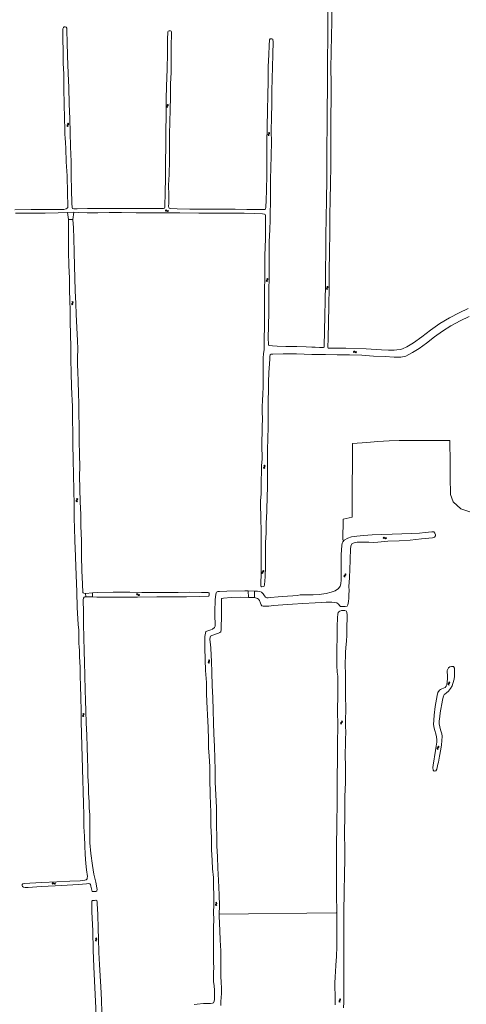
# Model space of a CAD drawing. Header units: metres. Extents: x 189705 to 199106, y 581686 to 588448.
# Tile 525 of 555: x 197358 to 197695, y 586662 to 587405. Entities that reach past the tile are written whole.
import ezdxf

# ---------------------------------------------------------------- set-up
doc = ezdxf.new("R2010")
doc.units = ezdxf.units.M
doc.layers.add('B-WA-OG-GBKN-G', color=7, linetype='Continuous', lineweight=18)

msp = doc.modelspace()

# ---------------------------------------------------------------- linework, layer by layer
at = {"layer": 'B-WA-OG-GBKN-G'}
for p, q in [((197469.006, 587339.27), (197469.129, 587339.586)), ((197469.103, 587338.957), (197469.006, 587339.27)), ((197469.355, 587338.638), (197469.103, 587338.957)), ((197469.129, 587339.586), (197469.404, 587339.885)), ((197469.404, 587339.885), (197469.68, 587340.186)), ((197469.706, 587340.814), (197469.454, 587341.136)), ((197469.507, 587339.252), (197469.624, 587339.556)), ((197469.601, 587338.938), (197469.507, 587339.252)), ((197469.852, 587338.616), (197469.601, 587338.938)), ((197469.624, 587339.556), (197469.901, 587339.865)), ((197469.68, 587340.186), (197469.802, 587340.492)), ((197469.802, 587340.492), (197469.706, 587340.814)), ((197469.901, 587339.865), (197470.178, 587340.164)), ((197470.202, 587340.793), (197469.95, 587341.114)), ((197470.178, 587340.164), (197470.3, 587340.47)), ((197470.3, 587340.47), (197470.202, 587340.793)), ((197394.076, 587325.324), (197393.993, 587325.005)), ((197393.993, 587325.005), (197394.13, 587324.697)), ((197394.314, 587325.655), (197394.076, 587325.324)), ((197394.13, 587324.697), (197394.421, 587324.41)), ((197394.208, 587326.901), (197394.497, 587326.613)), ((197394.551, 587325.996), (197394.314, 587325.655)), ((197394.573, 587325.364), (197394.49, 587325.046)), ((197394.49, 587325.046), (197394.625, 587324.738)), ((197394.497, 587326.613), (197394.629, 587326.312)), ((197394.629, 587326.312), (197394.551, 587325.996)), ((197394.809, 587325.697), (197394.573, 587325.364)), ((197394.625, 587324.738), (197394.916, 587324.45)), ((197394.703, 587326.941), (197394.994, 587326.655)), ((197395.046, 587326.028), (197394.809, 587325.697)), ((197394.994, 587326.655), (197395.128, 587326.357)), ((197395.128, 587326.357), (197395.046, 587326.028)), ((197545.778, 587318.394), (197545.69, 587318.077)), ((197545.69, 587318.077), (197545.822, 587317.766)), ((197546.022, 587318.721), (197545.778, 587318.394)), ((197545.822, 587317.766), (197546.107, 587317.474)), ((197545.937, 587319.968), (197546.221, 587319.675)), ((197546.264, 587319.058), (197546.022, 587318.721)), ((197546.276, 587318.426), (197546.188, 587318.109)), ((197546.188, 587318.109), (197546.317, 587317.798)), ((197546.221, 587319.675), (197546.349, 587319.373)), ((197546.349, 587319.373), (197546.264, 587319.058)), ((197546.518, 587318.755), (197546.276, 587318.426)), ((197546.317, 587317.798), (197546.603, 587317.506)), ((197546.433, 587320), (197546.718, 587319.709)), ((197546.76, 587319.082), (197546.518, 587318.755)), ((197546.718, 587319.709), (197546.848, 587319.409)), ((197546.848, 587319.409), (197546.76, 587319.082)), ((197468.12, 587260.984), (197468.415, 587261.266)), ((197468.415, 587261.266), (197468.717, 587261.391)), ((197468.717, 587261.391), (197469.043, 587261.299)), ((197469.043, 587261.299), (197469.366, 587261.053)), ((197468.146, 587260.488), (197468.442, 587260.768)), ((197468.442, 587260.768), (197468.746, 587260.891)), ((197468.746, 587260.891), (197469.06, 587260.803)), ((197469.06, 587260.803), (197469.394, 587260.557)), ((197469.366, 587261.053), (197469.692, 587260.806)), ((197469.394, 587260.557), (197469.718, 587260.308)), ((197469.692, 587260.806), (197470.008, 587260.714)), ((197469.718, 587260.308), (197470.034, 587260.216)), ((197470.008, 587260.714), (197470.32, 587260.84)), ((197470.034, 587260.216), (197470.346, 587260.344)), ((197470.32, 587260.84), (197470.616, 587261.121)), ((197470.346, 587260.344), (197470.642, 587260.625)), ((197544.752, 587209.798), (197545.014, 587209.487)), ((197545.014, 587209.487), (197545.12, 587209.176)), ((197545.249, 587209.795), (197545.513, 587209.486)), ((197545.513, 587209.486), (197545.621, 587209.177)), ((197544.483, 587208.239), (197544.373, 587207.929)), ((197544.373, 587207.929), (197544.483, 587207.61)), ((197544.749, 587208.548), (197544.483, 587208.239)), ((197544.483, 587207.61), (197544.747, 587207.298)), ((197545.014, 587208.867), (197544.749, 587208.548)), ((197544.982, 587208.236), (197544.872, 587207.926)), ((197544.872, 587207.926), (197544.979, 587207.607)), ((197544.979, 587207.607), (197545.244, 587207.296)), ((197545.246, 587208.547), (197544.982, 587208.236)), ((197545.12, 587209.176), (197545.014, 587208.867)), ((197545.511, 587208.857), (197545.246, 587208.547)), ((197545.621, 587209.177), (197545.511, 587208.857)), ((197589.887, 587202.188), (197589.794, 587201.873)), ((197589.794, 587201.873), (197589.92, 587201.56)), ((197590.137, 587202.511), (197589.887, 587202.188)), ((197590.074, 587203.759), (197590.353, 587203.461)), ((197590.385, 587202.843), (197590.137, 587202.511)), ((197590.386, 587202.211), (197590.292, 587201.896)), ((197590.292, 587201.896), (197590.416, 587201.583)), ((197590.353, 587203.461), (197590.475, 587203.157)), ((197590.475, 587203.157), (197590.385, 587202.843)), ((197590.633, 587202.536), (197590.386, 587202.211)), ((197590.571, 587203.782), (197590.851, 587203.487)), ((197590.881, 587202.858), (197590.633, 587202.536)), ((197590.851, 587203.487), (197590.975, 587203.184)), ((197590.975, 587203.184), (197590.881, 587202.858)), ((197589.92, 587201.56), (197590.2, 587201.262)), ((197590.416, 587201.583), (197590.696, 587201.286)), ((197397.557, 587190.755), (197397.475, 587190.436)), ((197397.475, 587190.436), (197397.613, 587190.128)), ((197397.794, 587191.087), (197397.557, 587190.755)), ((197397.613, 587190.128), (197397.905, 587189.842)), ((197397.683, 587192.332), (197397.972, 587192.045)), ((197398.029, 587191.429), (197397.794, 587191.087)), ((197397.972, 587192.045), (197398.106, 587191.745)), ((197398.054, 587190.797), (197397.972, 587190.478)), ((197397.972, 587190.478), (197398.108, 587190.171)), ((197398.106, 587191.745), (197398.029, 587191.429)), ((197398.289, 587191.131), (197398.054, 587190.797)), ((197398.108, 587190.171), (197398.4, 587189.884)), ((197398.178, 587192.374), (197398.469, 587192.09)), ((197398.524, 587191.463), (197398.289, 587191.131)), ((197398.469, 587192.09), (197398.605, 587191.792)), ((197398.605, 587191.792), (197398.524, 587191.463)), ((197610.05, 587154.418), (197610.344, 587154.7)), ((197610.076, 587153.922), (197610.372, 587154.202)), ((197610.344, 587154.7), (197610.646, 587154.826)), ((197610.372, 587154.202), (197610.676, 587154.326)), ((197610.646, 587154.826), (197610.972, 587154.734)), ((197610.676, 587154.326), (197610.99, 587154.238)), ((197610.972, 587154.734), (197611.296, 587154.488)), ((197610.99, 587154.238), (197611.324, 587153.992)), ((197611.296, 587154.488), (197611.622, 587154.242)), ((197611.324, 587153.992), (197611.648, 587153.744)), ((197611.622, 587154.242), (197611.938, 587154.15)), ((197611.648, 587153.744), (197611.964, 587153.652)), ((197611.938, 587154.15), (197612.25, 587154.276)), ((197611.964, 587153.652), (197612.276, 587153.78)), ((197612.25, 587154.276), (197612.546, 587154.558)), ((197612.276, 587153.78), (197612.572, 587154.062)), ((197542.548, 587068.814), (197542.836, 587068.526)), ((197542.836, 587068.526), (197542.969, 587068.225)), ((197542.969, 587068.225), (197542.89, 587067.909)), ((197543.043, 587068.854), (197543.333, 587068.568)), ((197543.333, 587068.568), (197543.468, 587068.269)), ((197543.468, 587068.269), (197543.385, 587067.941)), ((197542.414, 587067.237), (197542.331, 587066.919)), ((197542.331, 587066.919), (197542.468, 587066.611)), ((197542.653, 587067.568), (197542.414, 587067.237)), ((197542.468, 587066.611), (197542.758, 587066.323)), ((197542.89, 587067.909), (197542.653, 587067.568)), ((197542.911, 587067.277), (197542.828, 587066.959)), ((197542.828, 587066.959), (197542.963, 587066.65)), ((197543.148, 587067.61), (197542.911, 587067.277)), ((197542.963, 587066.65), (197543.253, 587066.362)), ((197543.385, 587067.941), (197543.148, 587067.61)), ((197400.953, 587042.054), (197400.872, 587041.735)), ((197400.872, 587041.735), (197401.012, 587041.428)), ((197401.188, 587042.387), (197400.953, 587042.054)), ((197401.012, 587041.428), (197401.304, 587041.143)), ((197401.072, 587043.632), (197401.363, 587043.347)), ((197401.422, 587042.73), (197401.188, 587042.387)), ((197401.363, 587043.347), (197401.498, 587043.047)), ((197401.449, 587042.099), (197401.369, 587041.78)), ((197401.369, 587041.78), (197401.506, 587041.473)), ((197401.498, 587043.047), (197401.422, 587042.73)), ((197401.683, 587042.434), (197401.449, 587042.099)), ((197401.506, 587041.473), (197401.799, 587041.187)), ((197401.567, 587043.676), (197401.86, 587043.393)), ((197401.917, 587042.767), (197401.683, 587042.434)), ((197401.86, 587043.393), (197401.997, 587043.096)), ((197401.997, 587043.096), (197401.917, 587042.767)), ((197632.518, 587013.984), (197632.808, 587014.27)), ((197632.55, 587013.488), (197632.843, 587013.772)), ((197632.808, 587014.27), (197633.109, 587014.4)), ((197632.843, 587013.772), (197633.145, 587013.9)), ((197633.109, 587014.4), (197633.436, 587014.312)), ((197633.145, 587013.9), (197633.46, 587013.816)), ((197633.436, 587014.312), (197633.763, 587014.07)), ((197633.46, 587013.816), (197633.797, 587013.575)), ((197633.763, 587014.07), (197634.092, 587013.829)), ((197633.797, 587013.575), (197634.125, 587013.331)), ((197634.092, 587013.829), (197634.409, 587013.741)), ((197634.125, 587013.331), (197634.442, 587013.243)), ((197634.409, 587013.741), (197634.72, 587013.871)), ((197634.442, 587013.243), (197634.752, 587013.375)), ((197634.72, 587013.871), (197635.012, 587014.156)), ((197634.752, 587013.375), (197635.044, 587013.661)), ((197541.216, 586987.973), (197541.06, 586987.683)), ((197541.06, 586987.683), (197541.121, 586987.351)), ((197541.121, 586987.351), (197541.335, 586987.003)), ((197541.525, 586988.238), (197541.216, 586987.973)), ((197541.835, 586988.514), (197541.525, 586988.238)), ((197541.708, 586987.895), (197541.553, 586987.605)), ((197541.553, 586987.605), (197541.612, 586987.274)), ((197541.612, 586987.274), (197541.826, 586986.926)), ((197542.016, 586988.163), (197541.708, 586987.895)), ((197541.715, 586989.474), (197541.928, 586989.126)), ((197541.986, 586988.803), (197541.835, 586988.514)), ((197541.928, 586989.126), (197541.986, 586988.803)), ((197542.324, 586988.429), (197542.016, 586988.163)), ((197542.206, 586989.397), (197542.421, 586989.051)), ((197542.482, 586988.729), (197542.324, 586988.429)), ((197542.421, 586989.051), (197542.482, 586988.729)), ((197603.668, 586986.853), (197603.881, 586986.506)), ((197603.881, 586986.506), (197603.941, 586986.183)), ((197604.158, 586986.778), (197604.375, 586986.432)), ((197604.375, 586986.432), (197604.436, 586986.111)), ((197603.173, 586985.351), (197603.018, 586985.06)), ((197603.018, 586985.06), (197603.08, 586984.729)), ((197603.08, 586984.729), (197603.295, 586984.381)), ((197603.482, 586985.617), (197603.173, 586985.351)), ((197603.79, 586985.894), (197603.482, 586985.617)), ((197603.665, 586985.275), (197603.511, 586984.984)), ((197603.511, 586984.984), (197603.571, 586984.653)), ((197603.571, 586984.653), (197603.786, 586984.305)), ((197603.973, 586985.543), (197603.665, 586985.275)), ((197603.941, 586986.183), (197603.79, 586985.894)), ((197604.28, 586985.81), (197603.973, 586985.543)), ((197604.436, 586986.111), (197604.28, 586985.81)), ((197446.363, 586971.418), (197446.705, 586971.639)), ((197446.705, 586971.639), (197447.026, 586971.705)), ((197447.026, 586971.705), (197447.328, 586971.553)), ((197447.328, 586971.553), (197447.599, 586971.249)), ((197446.294, 586970.927), (197446.638, 586971.145)), ((197446.638, 586971.145), (197446.96, 586971.209)), ((197446.96, 586971.209), (197447.251, 586971.062)), ((197447.251, 586971.062), (197447.532, 586970.757)), ((197447.532, 586970.757), (197447.803, 586970.452)), ((197447.599, 586971.249), (197447.872, 586970.945)), ((197447.803, 586970.452), (197448.095, 586970.301)), ((197447.872, 586970.945), (197448.165, 586970.795)), ((197448.095, 586970.301), (197448.426, 586970.367)), ((197448.165, 586970.795), (197448.495, 586970.859)), ((197448.426, 586970.367), (197448.77, 586970.587)), ((197448.495, 586970.859), (197448.84, 586971.079)), ((197500.634, 586920.161), (197500.574, 586919.837)), ((197500.574, 586919.837), (197500.733, 586919.539)), ((197500.848, 586920.508), (197500.634, 586920.161)), ((197500.654, 586921.742), (197500.962, 586921.476)), ((197500.733, 586919.539), (197501.043, 586919.273)), ((197501.06, 586920.865), (197500.848, 586920.508)), ((197500.962, 586921.476), (197501.116, 586921.186)), ((197501.116, 586921.186), (197501.06, 586920.865)), ((197501.127, 586920.236), (197501.067, 586919.913)), ((197501.067, 586919.913), (197501.224, 586919.615)), ((197501.339, 586920.585), (197501.127, 586920.236)), ((197501.145, 586921.818), (197501.455, 586921.554)), ((197501.224, 586919.615), (197501.534, 586919.348)), ((197501.551, 586920.932), (197501.339, 586920.585)), ((197501.455, 586921.554), (197501.61, 586921.266)), ((197501.61, 586921.266), (197501.551, 586920.932)), ((197682.299, 586905.034), (197682.055, 586905.362)), ((197682.256, 586904.406), (197682.386, 586904.709)), ((197682.386, 586904.709), (197682.299, 586905.034)), ((197682.794, 586904.999), (197682.55, 586905.327)), ((197682.753, 586904.371), (197682.883, 586904.674)), ((197682.883, 586904.674), (197682.794, 586904.999)), ((197681.557, 586903.509), (197681.688, 586903.821)), ((197681.645, 586903.194), (197681.557, 586903.509)), ((197681.89, 586902.868), (197681.645, 586903.194)), ((197681.688, 586903.821), (197681.972, 586904.113)), ((197681.972, 586904.113), (197682.256, 586904.406)), ((197682.057, 586903.478), (197682.183, 586903.779)), ((197682.143, 586903.161), (197682.057, 586903.478)), ((197682.385, 586902.833), (197682.143, 586903.161)), ((197682.183, 586903.779), (197682.468, 586904.08)), ((197682.468, 586904.08), (197682.753, 586904.371)), ((197405.753, 586879.868), (197405.663, 586879.552)), ((197405.663, 586879.552), (197405.793, 586879.24)), ((197406, 586880.193), (197405.753, 586879.868)), ((197405.793, 586879.24), (197406.076, 586878.946)), ((197405.924, 586881.441), (197406.205, 586881.146)), ((197406.244, 586880.529), (197406, 586880.193)), ((197406.251, 586879.897), (197406.161, 586879.58)), ((197406.161, 586879.58), (197406.288, 586879.269)), ((197406.205, 586881.146), (197406.331, 586880.843)), ((197406.331, 586880.843), (197406.244, 586880.529)), ((197406.496, 586880.224), (197406.251, 586879.897)), ((197406.288, 586879.269), (197406.572, 586878.974)), ((197406.419, 586881.47), (197406.703, 586881.177)), ((197406.74, 586880.549), (197406.496, 586880.224)), ((197406.703, 586881.177), (197406.83, 586880.876)), ((197406.83, 586880.876), (197406.74, 586880.549)), ((197601.314, 586874.904), (197600.996, 586874.637)), ((197601.223, 586875.866), (197601.425, 586875.512)), ((197601.474, 586875.188), (197601.314, 586874.904)), ((197601.425, 586875.512), (197601.474, 586875.188)), ((197601.711, 586875.774), (197601.916, 586875.422)), ((197601.967, 586875.098), (197601.8, 586874.804)), ((197601.916, 586875.422), (197601.967, 586875.098)), ((197600.678, 586874.381), (197600.514, 586874.096)), ((197600.514, 586874.096), (197600.564, 586873.763)), ((197600.564, 586873.763), (197600.768, 586873.408)), ((197600.996, 586874.637), (197600.678, 586874.381)), ((197601.168, 586874.289), (197601.004, 586874.003)), ((197601.004, 586874.003), (197601.052, 586873.67)), ((197601.052, 586873.67), (197601.256, 586873.316)), ((197601.484, 586874.547), (197601.168, 586874.289)), ((197601.8, 586874.804), (197601.484, 586874.547)), ((197673.263, 586854.915), (197673.396, 586855.226)), ((197673.349, 586854.599), (197673.263, 586854.915)), ((197673.591, 586854.271), (197673.349, 586854.599)), ((197673.396, 586855.226), (197673.681, 586855.516)), ((197673.681, 586855.516), (197673.967, 586855.808)), ((197673.763, 586854.88), (197673.89, 586855.181)), ((197673.847, 586854.563), (197673.763, 586854.88)), ((197674.014, 586856.435), (197673.772, 586856.765)), ((197674.087, 586854.234), (197673.847, 586854.563)), ((197673.89, 586855.181), (197674.177, 586855.48)), ((197673.967, 586855.808), (197674.099, 586856.11)), ((197674.099, 586856.11), (197674.014, 586856.435)), ((197674.177, 586855.48), (197674.464, 586855.77)), ((197674.509, 586856.397), (197674.267, 586856.727)), ((197674.464, 586855.77), (197674.596, 586856.072)), ((197674.596, 586856.072), (197674.509, 586856.397)), ((197382.705, 586753.064), (197382.964, 586753.378)), ((197382.788, 586752.574), (197383.05, 586752.887)), ((197382.964, 586753.378), (197383.25, 586753.538)), ((197383.05, 586752.887), (197383.337, 586753.045)), ((197383.25, 586753.538), (197383.584, 586753.485)), ((197383.337, 586753.045), (197383.66, 586752.994)), ((197383.584, 586753.485), (197383.935, 586753.278)), ((197383.66, 586752.994), (197384.02, 586752.788)), ((197383.935, 586753.278), (197384.287, 586753.071)), ((197384.02, 586752.788), (197384.37, 586752.58)), ((197384.287, 586753.071), (197384.611, 586753.017)), ((197384.37, 586752.58), (197384.695, 586752.525)), ((197384.611, 586753.017), (197384.907, 586753.178)), ((197384.695, 586752.525), (197384.99, 586752.688)), ((197384.907, 586753.178), (197385.168, 586753.492)), ((197384.99, 586752.688), (197385.251, 586753.003)), ((197506.072, 586737.205), (197506.011, 586736.882)), ((197506.011, 586736.882), (197506.168, 586736.584)), ((197506.288, 586737.552), (197506.072, 586737.205)), ((197506.098, 586738.787), (197506.406, 586738.519)), ((197506.168, 586736.584), (197506.478, 586736.316)), ((197506.501, 586737.908), (197506.288, 586737.552)), ((197506.406, 586738.519), (197506.558, 586738.229)), ((197506.558, 586738.229), (197506.501, 586737.908)), ((197506.565, 586737.279), (197506.504, 586736.956)), ((197506.504, 586736.956), (197506.66, 586736.657)), ((197506.779, 586737.627), (197506.565, 586737.279)), ((197506.59, 586738.861), (197506.899, 586738.595)), ((197506.66, 586736.657), (197506.969, 586736.39)), ((197506.993, 586737.973), (197506.779, 586737.627)), ((197506.899, 586738.595), (197507.053, 586738.307)), ((197507.053, 586738.307), (197506.993, 586737.973)), ((197415.496, 586711.894), (197415.798, 586711.62)), ((197415.798, 586711.62), (197415.944, 586711.326)), ((197415.989, 586711.957), (197416.292, 586711.686)), ((197416.292, 586711.686), (197416.441, 586711.394)), ((197416.441, 586711.394), (197416.374, 586711.062)), ((197415.438, 586710.313), (197415.37, 586709.991)), ((197415.37, 586709.991), (197415.522, 586709.689)), ((197415.661, 586710.655), (197415.438, 586710.313)), ((197415.522, 586709.689), (197415.825, 586709.416)), ((197415.88, 586711.006), (197415.661, 586710.655)), ((197415.932, 586710.377), (197415.865, 586710.055)), ((197415.865, 586710.055), (197416.014, 586709.753)), ((197415.944, 586711.326), (197415.88, 586711.006)), ((197416.153, 586710.72), (197415.932, 586710.377)), ((197416.014, 586709.753), (197416.318, 586709.479)), ((197416.374, 586711.062), (197416.153, 586710.72)), ((197599.374, 586664.478), (197599.284, 586664.162)), ((197599.284, 586664.162), (197599.414, 586663.85)), ((197599.621, 586664.803), (197599.374, 586664.478)), ((197599.414, 586663.85), (197599.697, 586663.556)), ((197599.545, 586666.051), (197599.826, 586665.756)), ((197599.865, 586665.139), (197599.621, 586664.803)), ((197599.872, 586664.507), (197599.782, 586664.19)), ((197599.782, 586664.19), (197599.909, 586663.879)), ((197599.826, 586665.756), (197599.952, 586665.453)), ((197599.952, 586665.453), (197599.865, 586665.139)), ((197600.117, 586664.834), (197599.872, 586664.507)), ((197599.909, 586663.879), (197600.193, 586663.584)), ((197600.04, 586666.08), (197600.324, 586665.787)), ((197600.361, 586665.159), (197600.117, 586664.834)), ((197600.324, 586665.787), (197600.451, 586665.486)), ((197600.451, 586665.486), (197600.361, 586665.159))]:
    msp.add_line(p, q, dxfattribs=at)
at = {"layer": 'B-WA-OG-GBKN-G', "flags": 128}
for points in [[(197578.652, 587157.866), (197581.331, 587157.742), (197584.45, 587157.609), (197586.284, 587157.574), (197587.621, 587157.666), (197587.963, 587157.966), (197588.078, 587158.62), (197588.388, 587169.935), (197588.641, 587181.768), (197588.734, 587192.907), (197589.002, 587205.126), (197589.144, 587216.946), (197589.242, 587229.101), (197589.371, 587242.264), (197589.537, 587254.995), (197589.784, 587269.586), (197589.977, 587283.824), (197590.064, 587297.853), (197590.194, 587310.073), (197590.378, 587323.655), (197590.287, 587332.174), (197590.424, 587338.765), (197590.514, 587352.008), (197590.582, 587363.435), (197590.701, 587376.022), (197590.801, 587389.991), (197590.894, 587403.902), (197590.982, 587418.14)], [(197593.966, 587414.64), (197593.906, 587403.357), (197593.561, 587392.92), (197593.351, 587380.72)], [(197392.309, 587322.084), (197392.127, 587330.567), (197391.879, 587341.349), (197391.622, 587352.825), (197391.455, 587364.177), (197391.033, 587371.822), (197390.918, 587381.87), (197390.897, 587389.972), (197390.808, 587393.863), (197390.775, 587396.286), (197390.864, 587398.205), (197391.25, 587399.172), (197391.796, 587399.588), (197392.536, 587399.682), (197393.327, 587399.416), (197393.748, 587398.516), (197393.921, 587396.636), (197394.096, 587387.976), (197394.215, 587377.634), (197394.724, 587364.329), (197395.184, 587353.88), (197395.666, 587341.597), (197396.081, 587330.244), (197396.353, 587320.156), (197396.678, 587309.158), (197396.95, 587297.923), (197397.151, 587286.827), (197397.312, 587276.845), (197397.68, 587266.508), (197397.845, 587263.14), (197398.084, 587262.543), (197399.025, 587262.151), (197401.717, 587262.189), (197409.375, 587262.461), (197419.18, 587262.472), (197428.552, 587262.459), (197435.383, 587262.48), (197439.667, 587262.457), (197442.123, 587262.443), (197445.633, 587262.411), (197447.1, 587262.396), (197453.725, 587262.469), (197462.512, 587262.499), (197466.778, 587262.609), (197467.553, 587262.848), (197467.844, 587263.476), (197467.848, 587264.373), (197467.916, 587274.431), (197468.173, 587285.661), (197468.408, 587297.619)], [(197468.408, 587297.619), (197468.504, 587309.531), (197468.617, 587320.735), (197468.807, 587332.948), (197468.858, 587345.057), (197469.141, 587354.904), (197469.484, 587367.588), (197469.713, 587379.84), (197469.783, 587390.173), (197470.131, 587395.892), (197470.415, 587396.369), (197471.033, 587396.648), (197472.094, 587396.689), (197472.591, 587396.398), (197472.739, 587395.808), (197472.795, 587395.205), (197472.645, 587384.426), (197472.485, 587375.64), (197472.448, 587365.202), (197472.078, 587356.561), (197471.932, 587346.562), (197471.744, 587337.35), (197471.521, 587327.785), (197471.366, 587318.645), (197471.354, 587308.121), (197471.348, 587298.627), (197471.095, 587288.235), (197470.65, 587280.165), (197470.79, 587272.478), (197470.675, 587266.214), (197470.659, 587264.229), (197470.804, 587263.186), (197471.123, 587262.726), (197471.686, 587262.573), (197477.11, 587262.173), (197486.656, 587262.101), (197495.403, 587261.961), (197503.083, 587261.99), (197511.968, 587261.966), (197520.788, 587261.904), (197529.594, 587261.777), (197537.882, 587261.691), (197542.686, 587261.694), (197543.505, 587261.822), (197543.881, 587262.37), (197543.997, 587263.163), (197544.353, 587269.078), (197544.57, 587276.14), (197544.726, 587288.177), (197544.767, 587300.718)], [(197544.767, 587300.718), (197544.875, 587312.46), (197545.095, 587324.011), (197545.365, 587336.663), (197545.484, 587347.756), (197545.72, 587358.645), (197545.897, 587369.606), (197546.287, 587378.483), (197546.642, 587385.552), (197546.918, 587389.901), (197547.255, 587390.457), (197547.977, 587390.656), (197548.612, 587390.653), (197549.233, 587390.251), (197549.433, 587389.575), (197549.442, 587388.821), (197549.314, 587378.573), (197548.936, 587369.434), (197548.716, 587360.471), (197548.6, 587351.226), (197548.435, 587341.522), (197548.209, 587331.157), (197548.127, 587321.1), (197548.211, 587312.469), (197548.13, 587302.444), (197547.887, 587292.826), (197547.547, 587284.808), (197547.522, 587275.47), (197547.492, 587266.559), (197547.288, 587259.47), (197547.201, 587253.763), (197546.957, 587246.642), (197546.611, 587237.227), (197546.524, 587227.261), (197546.471, 587219.077), (197546.42, 587209.74), (197546.276, 587201.557), (197546.221, 587194.336), (197546.192, 587184.049), (197546.04, 587174.221), (197545.828, 587164.288), (197545.973, 587160.356), (197546.145, 587159.411), (197546.602, 587159.016), (197549.012, 587158.742), (197552.661, 587158.568), (197559.095, 587158.451), (197567.423, 587158.359), (197574.486, 587158.155), (197578.652, 587157.866)], [(197593.351, 587380.72), (197593.199, 587368.16), (197593.278, 587357.367), (197593.34, 587345.592), (197593.187, 587331.59), (197593.086, 587318.59), (197593.037, 587306.986), (197592.969, 587294.346), (197592.887, 587281.261), (197592.605, 587268.963), (197592.366, 587257.432), (197592.245, 587244.445), (197592.076, 587229.749), (197591.953, 587215.085), (197591.759, 587203.416), (197591.558, 587188.765), (197591.355, 587176.441), (197591.016, 587164.562), (197590.786, 587157.592), (197591.144, 587157.144), (197592.31, 587156.995), (197604.36, 587157.028), (197619.75, 587156.666), (197631.352, 587155.962), (197636.546, 587155.563), (197640.779, 587155.602), (197643.007, 587155.735), (197645.571, 587156.123), (197647.231, 587156.554), (197650.495, 587158.111), (197655.398, 587161.049), (197661.724, 587165.756), (197668.451, 587170.769), (197675.407, 587175.683), (197682.596, 587179.954), (197689.96, 587183.811), (197696.765, 587187.1)], [(197354.603, 587261.605), (197366.877, 587261.786), (197379.78, 587261.839), (197389.198, 587261.787), (197391.616, 587261.845), (197393.347, 587262.32), (197394.156, 587262.807), (197394.584, 587263.23), (197394.663, 587264.527), (197394.355, 587274.019), (197393.976, 587287.238), (197393.197, 587297.833), (197393.069, 587307.776), (197392.858, 587312.303), (197392.567, 587315.468), (197392.363, 587318.724), (197392.309, 587322.084)], [(197394.214, 587259.61), (197387.17, 587259.276), (197377.475, 587259.048), (197366.347, 587258.985), (197355.108, 587258.975)], [(197399.067, 587259.629), (197394.214, 587259.61)], [(197395.13, 587254.306), (197394.214, 587259.61)], [(197395.13, 587254.306), (197394.976, 587246.539), (197394.94, 587237.678), (197395.095, 587230.125), (197395.402, 587219.402), (197395.827, 587209.817), (197395.813, 587201.427), (197396.098, 587192.473), (197396.271, 587185.975), (197396.361, 587177.296), (197396.543, 587167.516), (197396.765, 587158.064), (197396.824, 587148.495), (197397.05, 587138.551), (197397.372, 587128.142), (197397.602, 587122.364), (197397.852, 587117.791), (197398.01, 587113.186), (197397.971, 587103.827), (197398.224, 587092.645), (197398.229, 587084.157), (197398.693, 587073.367), (197398.941, 587061.367), (197399.096, 587050.219), (197399.307, 587038.71), (197399.354, 587028.362), (197399.469, 587021.851), (197399.944, 587011.775), (197400.307, 587000)], [(197395.13, 587254.306), (197398.389, 587254.288)], [(197398.389, 587254.288), (197399.067, 587259.629)], [(197398.389, 587254.288), (197398.766, 587247.861), (197399.01, 587239.843), (197399.295, 587229.814), (197399.647, 587218.868), (197399.841, 587210.169), (197400.18, 587200.493), (197400.513, 587190.772), (197400.789, 587182.675), (197401.256, 587172.449), (197401.753, 587162.844), (197401.999, 587156.378), (197401.951, 587150.006), (197401.907, 587144.433), (197402.035, 587139.264), (197402.375, 587132.084), (197402.626, 587122.939), (197402.8, 587115.341), (197402.771, 587106.584), (197402.987, 587099.359), (197403.016, 587093.995), (197403.212, 587086.855), (197403.418, 587076.787), (197403.511, 587067.473), (197403.448, 587060.812), (197403.701, 587050.993), (197403.928, 587041.082), (197404.275, 587031.583), (197404.468, 587022.721), (197404.749, 587011.952), (197404.957, 587001.032), (197404.975, 587000)], [(197541.934, 587141.354), (197541.932, 587145.095), (197541.967, 587149.597), (197542.298, 587153.127), (197542.652, 587155.877), (197542.744, 587158.773), (197542.674, 587161.879), (197542.834, 587166.465), (197543.086, 587171.156), (197543.096, 587176.037), (197542.988, 587180.92), (197543.038, 587185.873), (197543.057, 587191.194), (197543.075, 587197.523), (197543.094, 587202.89), (197543.186, 587208.479), (197543.304, 587213.95), (197543.378, 587219.833), (197543.34, 587226.74), (197543.575, 587233.58), (197543.695, 587239.313), (197543.772, 587245.793), (197543.674, 587251.383), (197543.732, 587255.32), (197543.729, 587257.28), (197543.561, 587257.929), (197543.032, 587258.253), (197541.592, 587258.456), (197535.63, 587258.767), (197527.709, 587258.916), (197517.808, 587258.964), (197505.077, 587259.097), (197493.4, 587259.087), (197479.156, 587259.189), (197466.09, 587259.284), (197453.981, 587259.224), (197446.245, 587259.211), (197434.986, 587259.371), (197425.706, 587259.376), (197417.309, 587259.292), (197409.161, 587259.337), (197402.429, 587259.512), (197399.067, 587259.629)], [(197697.509, 587180.899), (197690.765, 587177.682), (197683.748, 587173.876), (197677.347, 587169.85), (197671.357, 587165.679), (197665.352, 587160.892), (197659.874, 587156.803), (197654.84, 587153.78), (197649.73, 587151.177), (197645.912, 587150.35), (197643.441, 587150.218), (197640.938, 587150.263), (197633.988, 587150.702), (197625.203, 587151.177), (197616.458, 587151.71), (197607.083, 587151.991), (197597.851, 587152.121), (197589.189, 587152.241), (197578.777, 587152.337), (197567.286, 587152.766), (197557.058, 587152.841), (197549.371, 587152.688), (197548.152, 587152.595), (197547.396, 587152.173), (197547.095, 587150.838), (197546.942, 587148.971), (197546.773, 587145.152), (197546.408, 587138.647), (197546.163, 587131.42), (197546.059, 587124.79), (197545.791, 587118.12), (197545.675, 587111.739), (197545.7, 587104.518), (197545.71, 587097.172), (197545.534, 587089.055), (197545.334, 587080.151), (197545.314, 587071.973), (197545.354, 587065.302)], [(197540.506, 587000), (197540.527, 587005.316), (197540.461, 587012.039), (197540.483, 587016.737), (197540.387, 587021.331), (197540.286, 587026.167), (197540.18, 587031.338), (197540.037, 587037.026), (197540.12, 587042.006), (197540.38, 587046.991), (197540.458, 587052.469), (197540.497, 587057.828), (197540.648, 587063.371), (197540.803, 587068.318), (197541.156, 587073.512), (197541.178, 587076.762), (197540.973, 587080.583), (197541.075, 587084.088), (197541.118, 587087.541), (197541.171, 587093.026), (197541.333, 587098.07), (197541.451, 587103.698), (197541.352, 587109.046), (197541.334, 587113.403), (197541.544, 587117.452), (197541.778, 587122.706), (197541.927, 587127.665), (197541.978, 587132.953), (197541.915, 587137.514), (197541.934, 587141.354)], [(197698.086, 587033.482), (197691.157, 587035.789), (197685.372, 587041.027), (197683.317, 587046.754), (197683.182, 587059.816), (197683.092, 587070.413), (197682.949, 587087.389), (197672.559, 587087.456), (197658.259, 587087.364), (197644.618, 587087.354), (197637.228, 587087.191), (197628.596, 587086.612), (197620.295, 587085.934), (197609.406, 587085.056), (197609.402, 587073.493), (197609.323, 587049.678), (197609.291, 587029.474), (197602.419, 587028.07), (197602.26, 587012.275)], [(197545.354, 587065.302), (197545.265, 587056.293), (197545.377, 587050.86), (197545.137, 587046.091), (197544.692, 587033.938), (197544.394, 587024.969), (197544.261, 587017.664), (197543.885, 587010.32), (197543.765, 587001.704), (197543.755, 587000)], [(197600.925, 587000), (197600.941, 587001.308), (197601.315, 587008.2), (197601.526, 587009.837), (197602.036, 587011.027), (197603.169, 587012.175), (197605.987, 587013.636), (197608.784, 587014.73), (197612.731, 587015.327), (197617.838, 587015.794), (197624.392, 587016.188), (197631.372, 587016.449), (197639.518, 587016.718), (197646.694, 587016.874), (197654.244, 587017.185), (197659.933, 587017.531), (197664.201, 587017.963), (197669.249, 587018.469), (197670.874, 587018.357), (197671.715, 587017.468), (197672.05, 587016.28), (197672.052, 587015.422), (197671.359, 587014.436)], [(197671.359, 587014.436), (197669.935, 587013.938), (197661.478, 587013.081), (197652.949, 587012.264), (197644.697, 587011.799), (197636.216, 587011.368), (197628.533, 587010.625), (197625.151, 587010.425), (197621.764, 587010.559), (197619.766, 587010.641), (197617.46, 587010.776), (197615.081, 587010.761), (197612.938, 587010.575), (197611.41, 587010.379), (197610.012, 587009.901), (197609.046, 587009.296), (197608.297, 587007.616), (197607.894, 587005.436), (197607.843, 587003.018), (197607.741, 587000)], [(197400.307, 587000), (197400.327, 586999.361), (197400.762, 586985.723), (197401.322, 586973.19), (197401.714, 586961.281), (197402.304, 586948.442), (197402.764, 586944.169), (197402.954, 586940.939), (197402.892, 586938.423), (197402.849, 586936.415), (197402.885, 586933.871), (197403.057, 586931.854), (197403.311, 586928.539), (197403.348, 586924.424), (197403.784, 586915.974), (197403.915, 586909.856), (197404.087, 586902.251), (197404.283, 586893.406), (197404.585, 586883.498), (197404.719, 586874.876), (197404.881, 586866.429), (197405.236, 586856.592), (197405.334, 586848.831)], [(197404.975, 587000), (197405.167, 586989.314), (197405.595, 586979.016), (197405.855, 586972.753), (197406.027, 586972.516), (197406.686, 586972.191), (197408.012, 586972.034)], [(197535.486, 586973.656), (197537.786, 586973.586), (197539.593, 586973.44), (197540.875, 586972.838), (197541.931, 586971.646), (197542.927, 586970.292), (197543.655, 586969.214), (197544.734, 586968.717), (197545.828, 586968.725), (197547.526, 586968.822), (197553.368, 586969.521), (197560.282, 586969.802), (197564.418, 586970.156), (197567.716, 586970.533), (197569.972, 586970.909), (197571.984, 586971.024), (197574.192, 586970.961), (197576.289, 586970.918), (197579.677, 586971.026), (197584.291, 586971.299), (197589.524, 586972.008), (197593.368, 586972.867), (197596.472, 586973.934), (197598.878, 586975.645), (197600.132, 586977.402), (197600.731, 586979.26), (197600.837, 586982.333), (197600.811, 586990.589), (197600.925, 587000)], [(197607.741, 587000), (197607.637, 586996.938), (197607.369, 586990.407), (197607.187, 586983.783), (197606.742, 586977.16), (197606.881, 586974.253), (197606.786, 586970.842), (197606.643, 586968.294), (197606.442, 586965.949), (197606.01, 586963.356), (197605.54, 586962.428), (197603.894, 586962.128), (197601.692, 586962.113), (197600.408, 586962.151), (197599.906, 586962.54), (197598.903, 586963.895), (197597.525, 586964.773), (197595.797, 586965.188), (197593.766, 586965.302), (197589.586, 586965.322), (197586.027, 586965.189), (197581.143, 586964.819), (197571.837, 586964.392), (197564.148, 586963.951), (197553.418, 586963.118), (197549.865, 586962.755), (197546.22, 586962.418), (197543.723, 586962.371), (197542.092, 586962.471), (197541.071, 586962.672), (197540.432, 586963.449), (197539.954, 586964.761)], [(197543.755, 587000), (197543.713, 586992.426), (197543.4, 586984.519), (197543.012, 586978.484), (197542.746, 586977.522), (197541.944, 586977.114), (197541.099, 586977.045), (197540.235, 586977.41), (197540.135, 586978.334), (197540.167, 586979.52), (197540.503, 586986.812), (197540.557, 586992.571), (197540.498, 586998.017), (197540.506, 587000)], [(197413.124, 586972.516), (197408.012, 586972.034)], [(197408.012, 586972.034), (197408.068, 586969.446)], [(197413.124, 586972.516), (197417.173, 586972.762), (197428.76, 586973.006), (197441.276, 586972.858), (197450.413, 586972.63), (197459.109, 586972.693), (197467.529, 586972.692), (197477.745, 586972.801), (197486.702, 586972.816), (197495.404, 586972.762), (197500.409, 586972.659), (197500.9, 586972.545), (197501.22, 586972.262), (197501.222, 586971.279), (197501.211, 586970.46), (197501.085, 586970.028), (197500.449, 586969.913), (197494.039, 586969.61), (197484.012, 586969.416), (197472.736, 586969.476), (197461.714, 586969.411), (197447.258, 586969.186), (197441.401, 586969.072), (197427.901, 586969.192), (197416.465, 586969.229), (197413.126, 586969.396)], [(197413.126, 586969.396), (197413.124, 586972.516)], [(197505.564, 586960.762), (197505.693, 586964.294), (197505.871, 586967.255), (197506.071, 586969.488), (197506.256, 586971.06), (197506.465, 586972.363), (197506.875, 586972.983), (197507.761, 586973.431), (197508.967, 586973.524), (197514.708, 586973.68), (197528.266, 586973.85), (197530.802, 586973.864)], [(197530.802, 586973.864), (197530.884, 586969.033)], [(197535.486, 586973.656), (197530.802, 586973.864)], [(197535.489, 586968.866), (197535.486, 586973.656)], [(197414.242, 586760.174), (197413.053, 586766.676), (197411.945, 586775.61), (197411.23, 586783.645), (197411.059, 586790.214), (197411.209, 586795.794), (197411.236, 586801.44), (197411.093, 586804.787), (197410.778, 586810.249), (197410.575, 586814.594), (197410.261, 586821.256), (197410.044, 586826.683), (197409.662, 586834.161), (197409.601, 586840.121), (197409.389, 586847.655), (197409.122, 586856.025), (197408.843, 586865.066), (197408.487, 586874.225), (197408.079, 586883.405), (197407.842, 586891.063), (197407.672, 586899.333), (197407.31, 586909.686), (197407.136, 586920.441), (197406.822, 586928.204), (197406.578, 586939.149), (197406.319, 586948.209), (197406.274, 586957.929), (197406.234, 586967.262), (197406.359, 586968.428), (197406.762, 586969.179), (197407.386, 586969.424), (197408.068, 586969.446)], [(197408.068, 586969.446), (197413.126, 586969.396)], [(197530.884, 586969.033), (197524.606, 586969.108), (197517.921, 586968.898), (197511.95, 586968.455), (197510.914, 586968.276), (197510.61, 586967.839), (197510.572, 586966.764), (197510.551, 586959.491), (197510.526, 586952.958), (197510.356, 586947.658), (197510.29, 586944.788), (197509.938, 586943.056), (197509.38, 586942.552), (197508.294, 586941.98), (197503.229, 586940.348), (197502.358, 586939.833), (197501.882, 586938.963), (197501.804, 586937.19), (197501.902, 586935.475), (197502.409, 586930.928), (197502.829, 586925.155), (197503.103, 586920.798), (197503.32, 586912.288), (197503.6, 586902.5), (197504.032, 586893.154), (197504.204, 586883.881), (197504.518, 586874.366), (197504.782, 586866.084), (197505.174, 586856.575), (197505.548, 586847.315), (197505.746, 586838.792), (197505.853, 586829.618), (197506.296, 586819.945), (197506.688, 586810.339), (197506.892, 586801.927), (197506.816, 586796.046), (197506.978, 586788.939), (197507.079, 586781.479), (197507.422, 586773.294), (197507.788, 586764.646), (197508.184, 586755.627), (197508.779, 586744.532), (197508.932, 586736.218), (197508.87, 586730.031)], [(197530.884, 586969.033), (197535.489, 586968.866)], [(197539.954, 586964.761), (197539.255, 586966.711), (197538.612, 586967.716), (197537.657, 586968.239), (197537.003, 586968.373), (197535.489, 586968.866)], [(197504.589, 586679.088), (197504.41, 586683.04), (197504.544, 586686.129), (197504.692, 586689.401), (197504.574, 586693.64), (197504.426, 586696.575), (197504.452, 586700.03), (197504.537, 586703.59), (197504.629, 586708.968), (197504.567, 586713.806), (197504.521, 586719.87), (197504.698, 586726.043), (197504.585, 586730.992), (197504.684, 586737.283), (197504.7, 586743.835), (197504.627, 586751.49), (197504.443, 586757.47), (197503.691, 586764.1), (197503.456, 586770.308), (197503.023, 586778.689), (197502.94, 586787.681), (197502.628, 586796.517), (197502.515, 586806.735), (197502.109, 586819.608), (197501.789, 586832.669), (197501.744, 586841.426), (197501.189, 586849.215), (197500.641, 586855.367), (197500.634, 586861.404), (197500.399, 586870.905), (197499.954, 586880.31), (197499.672, 586885.404), (197499.598, 586890.288), (197499.26, 586896.524), (197499.343, 586899.835), (197499.209, 586904.674), (197498.509, 586913.872), (197498.14, 586922.161), (197497.886, 586930.9), (197497.872, 586936.976), (197498.067, 586939.465), (197498.688, 586943.138), (197499.564, 586943.523), (197502.499, 586944.453), (197503.657, 586945.05), (197505.218, 586946.198), (197505.736, 586947.296), (197505.751, 586949.203), (197505.64, 586954.655), (197505.564, 586960.762)], [(197597.756, 586809.12), (197597.857, 586816.577), (197597.832, 586823.697), (197597.758, 586831.352), (197597.97, 586836.971), (197598.143, 586842.759), (197598.141, 586847.662), (197598.114, 586853.777), (197598.17, 586862.142), (197598.258, 586868.707), (197598.306, 586875.135), (197598.223, 586880.606), (197598.241, 586886.681), (197598.304, 586892.523), (197598.321, 586899.108), (197598.378, 586904.988), (197598.268, 586909.572), (197597.972, 586912.645), (197597.677, 586917.655), (197597.515, 586922.259), (197597.503, 586927.67), (197597.64, 586932.051), (197597.88, 586937.056), (197597.936, 586946.758), (197598.081, 586953.786), (197598.283, 586956.321), (197598.584, 586957.571), (197599.013, 586958.106), (197599.867, 586958.679), (197601.16, 586959.079), (197602.778, 586959.078), (197603.735, 586959.001), (197604.997, 586958.497), (197605.254, 586957.487), (197605.409, 586955.723), (197605.386, 586953.64), (197605.242, 586946.727), (197605.145, 586940.533), (197605.013, 586935.885), (197604.515, 586931.227), (197604.102, 586927.442), (197604.05, 586923.954), (197603.985, 586920.434), (197603.956, 586916.633), (197604.064, 586912.669), (197604.124, 586908.541), (197604.197, 586904.316), (197604.217, 586900.801), (197604.201, 586896.133), (197604.262, 586892.084)], [(197675.264, 586879.019), (197674.859, 586875.462), (197674.831, 586873.52), (197675.349, 586871.26), (197675.985, 586869.038), (197676.783, 586865.903), (197677.07, 586864.18), (197676.849, 586860.765), (197676.513, 586857.69), (197676.071, 586854.342), (197675.119, 586849.173), (197674.368, 586844.653), (197673.927, 586843.105), (197673.116, 586839.317), (197672.285, 586838.006), (197671.097, 586837.793), (197670.411, 586838.515), (197670.088, 586840.643), (197670.231, 586842.441), (197672.177, 586853.341), (197672.694, 586856.718), (197673.069, 586859.766), (197673.03, 586861.527), (197672.761, 586863.85), (197672.308, 586866.135), (197671.634, 586868.409), (197671.153, 586870.329), (197670.717, 586873.11), (197670.767, 586876.265), (197671.03, 586880.058), (197671.731, 586886.729), (197672.815, 586892.093), (197673.378, 586894.962), (197673.946, 586897.111), (197675.016, 586898.85), (197675.986, 586899.586), (197676.85, 586900.088), (197678.197, 586900.535), (197679.321, 586900.983), (197680.215, 586901.928), (197680.744, 586902.889), (197681.235, 586907.527), (197681.19, 586910.279), (197681.025, 586912.666), (197680.956, 586913.775), (197681.328, 586914.803), (197681.884, 586915.842), (197682.867, 586916.604), (197684.213, 586916.946), (197685.817, 586916.921)], [(197685.817, 586916.921), (197686.562, 586915.507), (197686.528, 586912.677), (197686.375, 586909.653), (197686.084, 586907.269), (197685.316, 586903.95), (197684.612, 586902.208), (197683.489, 586900.313), (197681.934, 586898.133), (197680.477, 586896.84), (197679.167, 586896.042), (197678.561, 586895.664), (197677.845, 586893.775), (197677.371, 586891.327), (197675.635, 586881.938), (197675.264, 586879.019)], [(197604.262, 586892.084), (197604.32, 586887.598), (197604.317, 586882.813), (197604.273, 586877.812), (197604.271, 586872.29), (197604.315, 586866.78), (197604.222, 586862.159), (197604.141, 586857.465), (197603.97, 586852.042), (197603.992, 586847.915), (197604.077, 586843.526), (197604.195, 586839.326), (197604.179, 586834.528), (197604.127, 586829.299), (197603.971, 586824.072), (197603.781, 586818.753), (197603.734, 586814.235), (197603.77, 586809.391), (197603.762, 586804.866), (197603.696, 586800.322), (197603.513, 586795.095), (197603.5, 586789.827), (197603.508, 586786.502), (197603.593, 586782.98), (197603.594, 586777.843), (197603.651, 586773.363), (197603.567, 586768.135), (197603.4, 586763.298), (197603.369, 586759.074), (197603.31, 586755.58), (197603.228, 586751.551), (197603.172, 586746.622), (197603.088, 586741.505), (197602.838, 586736.813), (197602.795, 586733.67), (197602.822, 586728.52), (197602.922, 586723.583), (197602.977, 586717.865), (197602.886, 586713.576), (197602.817, 586709.541), (197602.85, 586705.159), (197602.937, 586700.275), (197602.972, 586696.265), (197602.984, 586692.555), (197602.964, 586687.281), (197602.917, 586682.737), (197602.95, 586678.316), (197602.973, 586673.583), (197602.965, 586669.058), (197602.891, 586663.445)], [(197405.334, 586848.831), (197405.54, 586839.686), (197405.829, 586830.906), (197406.136, 586822.627), (197406.369, 586812.915), (197406.625, 586805.316), (197406.735, 586795.748), (197407.142, 586788.714), (197407.338, 586781.5), (197407.554, 586774.853), (197408.038, 586768.248), (197408.614, 586763.468), (197409.293, 586758.452), (197409.254, 586757.409), (197409.101, 586756.57), (197408.493, 586755.886), (197407.276, 586755.476), (197405.923, 586755.231), (197403.777, 586755.191), (197396.014, 586754.864), (197386.188, 586754.392), (197374.895, 586753.911), (197365.791, 586753.274), (197361.576, 586753.121), (197360.706, 586752.897), (197360.158, 586752.257), (197360.116, 586751.456), (197360.323, 586750.795), (197361.086, 586750.238), (197362.278, 586750.074), (197364.54, 586750.08), (197374.46, 586750.734), (197384.867, 586751.271), (197394.02, 586751.705), (197402.675, 586752.413), (197408.68, 586752.871), (197410.298, 586752.976), (197411.047, 586752.895), (197411.699, 586752.301), (197412.037, 586751.149), (197412.41, 586749.026), (197413, 586747.004), (197413.593, 586746.997), (197414.956, 586747.027), (197415.649, 586747.142), (197416.37, 586747.519), (197416.623, 586748.474), (197416.535, 586749.877), (197415.722, 586753.969), (197414.242, 586760.174)], [(197596.25, 586661.366), (197596.27, 586664.874), (197596.254, 586669.757), (197596.186, 586673.728), (197596.203, 586677.796), (197596.376, 586682.6), (197596.536, 586686.563), (197596.824, 586691.183), (197597.23, 586694.877), (197597.356, 586697.745), (197597.696, 586705.833), (197597.692, 586714.831), (197597.513, 586720.661), (197597.593, 586725.191), (197597.601, 586729.788), (197597.591, 586735.441), (197597.466, 586740.566), (197597.291, 586746.794), (197597.347, 586751.638), (197597.331, 586758.236), (197597.306, 586765.375), (197597.379, 586770.825), (197597.371, 586775.891), (197597.409, 586780.944), (197597.495, 586786.393), (197597.542, 586791.909), (197597.592, 586797.692), (197597.646, 586803.116), (197597.756, 586809.12)], [(197419.867, 586590.207), (197419.164, 586600.349), (197418.398, 586611.763), (197417.619, 586623.79), (197417.337, 586632.003), (197417.453, 586634.74), (197417.25, 586636.888), (197416.461, 586641.885), (197416.063, 586649.669), (197415.695, 586658.907), (197415.118, 586669.262), (197414.579, 586679.539), (197414.188, 586690.127), (197413.773, 586702.645), (197413.346, 586717.4), (197412.775, 586731.761), (197412.778, 586739.721)], [(197412.778, 586739.721), (197413.259, 586740.12), (197414.741, 586740.35), (197415.707, 586740.358), (197416.466, 586740.03), (197416.704, 586739.179), (197416.772, 586737.738), (197417.138, 586730.013), (197417.504, 586718.962), (197417.665, 586711.474), (197418.064, 586701.036), (197418.428, 586692.014), (197418.909, 586683.453), (197419.364, 586674.958), (197419.845, 586665.379), (197420.306, 586655.684)], [(197508.87, 586730.031), (197508.806, 586730.03)], [(197508.87, 586730.031), (197508.856, 586728.656), (197508.976, 586722.859), (197509.249, 586717.517), (197509.651, 586710.257), (197509.977, 586702.32), (197510.087, 586696.119), (197510.063, 586687.65), (197510.016, 586683.061), (197510.274, 586678.293), (197510.551, 586674.307), (197510.539, 586670.147), (197510.314, 586667.104), (197510.167, 586663.996), (197510.048, 586661.076)], [(197597.121, 586730.855), (197508.87, 586730.031)], [(197489.954, 586661.782), (197492.14, 586662.033), (197496.908, 586662.428), (197502.269, 586662.564), (197503.762, 586662.651), (197504.548, 586663.023), (197505.053, 586664.297), (197505.218, 586665.489), (197505.313, 586667.744), (197505.324, 586670.033), (197505.25, 586672.472), (197505.092, 586675.765), (197504.589, 586679.088)], [(197602.891, 586663.445), (197602.696, 586659.202)]]:
    msp.add_lwpolyline(points, dxfattribs=at)

doc.saveas('drawing.dxf')
